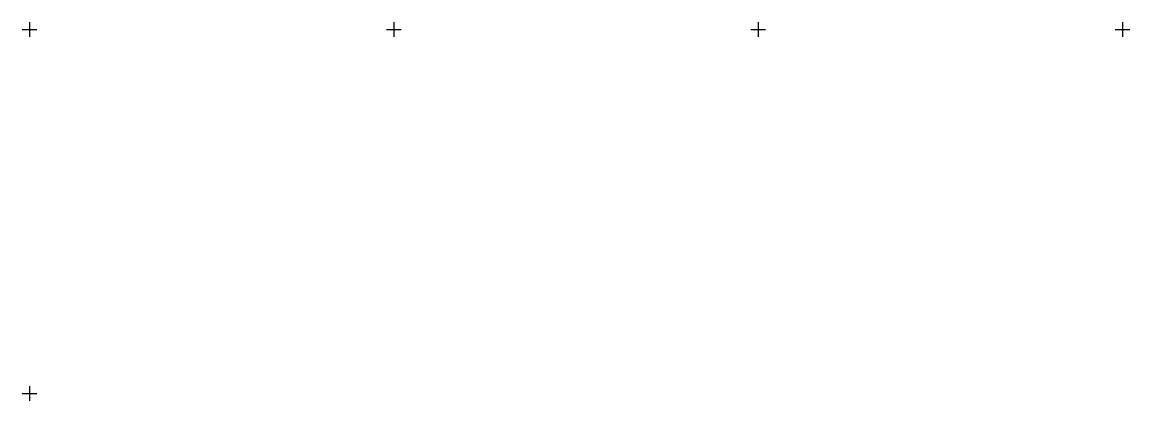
# Model space of a CAD drawing. Extents: x -866402 to -860377, y -1041908 to -1038598.
# Drawn here: x -864402 to -864098, y -1041802 to -1041698 of the extents above; entities that cross this region are included whole.
import ezdxf

# ---------------------------------------------------------------- set-up
doc = ezdxf.new("R2010")
doc.units = 0
doc.layers.add('Vrstva 5', color=7, linetype='Continuous')

msp = doc.modelspace()

# ---------------------------------------------------------------- linework, layer by layer
at = {"layer": 'Vrstva 5'}
for p, q in [((-864400, -1041698), (-864400, -1041702)), ((-864300, -1041698), (-864300, -1041702)), ((-864200, -1041698), (-864200, -1041702)), ((-864100, -1041698), (-864100, -1041702)), ((-864402, -1041700), (-864398, -1041700)), ((-864302, -1041700), (-864298, -1041700)), ((-864202, -1041700), (-864198, -1041700)), ((-864102, -1041700), (-864098, -1041700)), ((-864400, -1041798), (-864400, -1041802)), ((-864402, -1041800), (-864398, -1041800))]:
    msp.add_line(p, q, dxfattribs=at)

doc.saveas('drawing.dxf')
